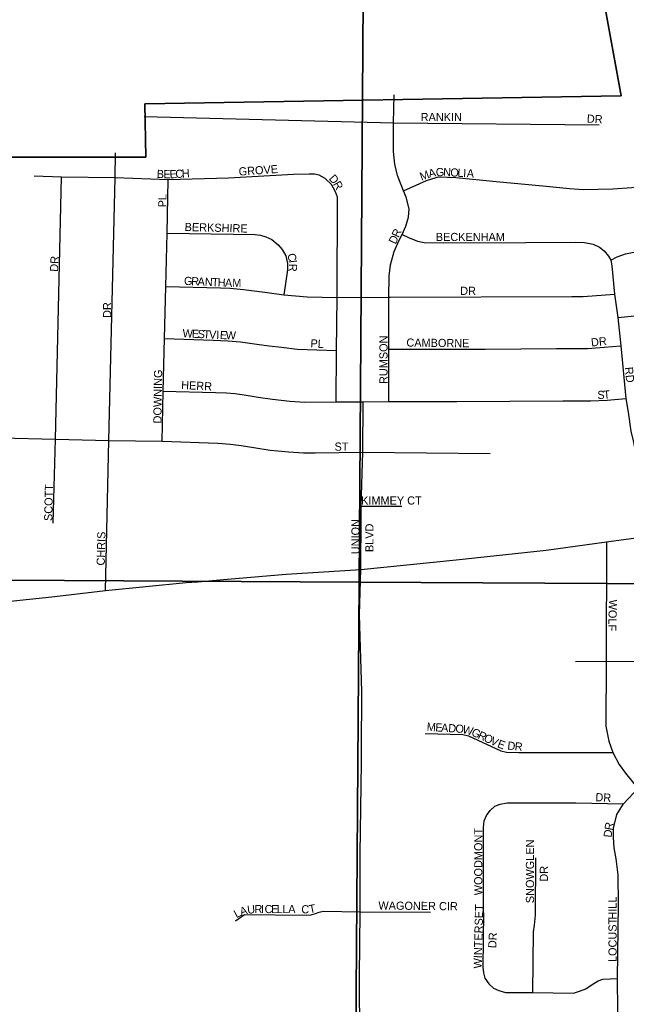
# Model space of a CAD drawing. Extents: x -209 to 4852, y 0 to 905.
# Drawn here: x 338.87 to 352.95, y 288.93 to 311.79 of the extents above; entities that cross this region are included whole.
import ezdxf

# ---------------------------------------------------------------- set-up
doc = ezdxf.new("R2010")
doc.units = 0
for name, color, linetype in [('GM_X_Airport_Location_Class_2', 7, 'Continuous'), ('GM_X_Airport_Location_Class_3', 7, 'Continuous'), ('GM_X_Corporation', 7, 'Continuous'), ('GM_X_Minor_River', 7, 'Continuous'), ('GM_X_US_Location', 7, 'Continuous')]:
    doc.layers.add(name, color=color, linetype=linetype)

msp = doc.modelspace()

# ---------------------------------------------------------------- linework, layer by layer
at = {"layer": 'GM_X_Airport_Location_Class_2'}
for points in [[(347.438, 302.923), (347.439, 304.14), (347.435, 305.345), (347.446, 305.831), (347.478, 306.094), (347.565, 306.405), (347.678, 306.672), (347.75, 306.802), (347.834, 306.994), (347.894, 307.203), (347.906, 307.399), (347.838, 307.665), (347.776, 307.813), (347.638, 308.169), (347.574, 308.437), (347.548, 308.732), (347.548, 309.393), (347.561, 310.045)], [(341.76, 309.538), (347.548, 309.393), (352.321, 309.346)], [(340.863, 298.54), (340.939, 302.023), (341.089, 308.12), (341.091, 308.694)], [(346.215, 302.918), (346.223, 304.11), (346.236, 305.343), (346.244, 307.669), (346.201, 307.796), (346.104, 307.964), (345.956, 308.101), (345.82, 308.179), (345.715, 308.203), (345.592, 308.203), (345.224, 308.193), (343.714, 308.106), (342.313, 308.071), (341.089, 308.12), (339.836, 308.134), (339.202, 308.152)], [(339.648, 300.103), (339.698, 302.048), (339.836, 308.134)], [(342.18, 302.003), (342.197, 303.165), (342.233, 304.385), (342.265, 305.592), (342.289, 306.831), (342.313, 308.071)], [(347.776, 307.813), (348.314, 308.054), (348.433, 308.096), (348.591, 308.137), (348.994, 308.122), (349.928, 308.032), (351.012, 307.932), (351.628, 307.868), (351.954, 307.847), (352.639, 307.862), (353.076, 307.896), (353.163, 307.906)], [(342.289, 306.831), (344.333, 306.799), (344.462, 306.785), (344.584, 306.749), (344.723, 306.683), (344.869, 306.562), (344.958, 306.454), (345.05, 306.303), (345.088, 306.128), (345.084, 305.978), (345, 305.4)], [(347.75, 306.802), (347.896, 306.732), (348.101, 306.647), (348.259, 306.617), (348.708, 306.606), (350.62, 306.614), (351.781, 306.621), (351.979, 306.618), (352.18, 306.579), (352.325, 306.51), (352.433, 306.422), (352.539, 306.297), (352.588, 306.207), (352.615, 306.078), (352.678, 305.418), (352.754, 304.878), (352.819, 304.216), (352.942, 302.996), (352.989, 302.678), (353.053, 302.234), (353.116, 301.985), (353.231, 301.334), (353.409, 299.792)], [(352.588, 306.207), (352.739, 306.283), (352.932, 306.352), (353.087, 306.383), (353.24, 306.396), (354.579, 306.534), (355.779, 306.681)], [(342.265, 305.592), (343.53, 305.562), (343.757, 305.554), (344.064, 305.528), (344.558, 305.46), (345, 305.4), (345.542, 305.357), (346.236, 305.343), (347.435, 305.345), (347.466, 305.345)], [(347.466, 305.345), (351.682, 305.362), (351.947, 305.362), (352.678, 305.418)], [(352.754, 304.878), (353.844, 304.987)], [(342.233, 304.385), (343.357, 304.349), (343.703, 304.335), (343.994, 304.311), (344.375, 304.259), (344.663, 304.219), (344.944, 304.183), (345.311, 304.144), (346.223, 304.11)], [(347.439, 304.14), (349.676, 304.139), (351.327, 304.157), (352.051, 304.155), (352.819, 304.216)], [(335.778, 303.498), (336.068, 303.458), (336.255, 303.409), (336.522, 303.27), (336.939, 302.693), (337.31, 302.238), (337.475, 302.135), (337.662, 302.1), (338.44, 302.08), (339.698, 302.048), (340.939, 302.023), (342.18, 302.003), (343.466, 301.956), (343.759, 301.936), (344.013, 301.908), (344.306, 301.857), (344.686, 301.796), (344.86, 301.78), (345.11, 301.754), (345.459, 301.737), (345.731, 301.731), (346.835, 301.747), (349.793, 301.718)], [(342.197, 303.165), (343.416, 303.138), (343.671, 303.129), (343.866, 303.111), (344.079, 303.08), (344.408, 303.029), (344.739, 302.983), (345.143, 302.934), (345.491, 302.914), (346.215, 302.918), (346.766, 302.92)], [(346.766, 302.92), (346.841, 302.92), (347.438, 302.923), (349.019, 302.923), (351.474, 302.938), (352.126, 302.945), (352.508, 302.954), (352.942, 302.996)], [(346.796, 300.258), (346.798, 300.494), (346.835, 301.747), (346.841, 302.92)], [(346.798, 300.494), (347.738, 300.494)], [(346.785, 299.029), (346.796, 300.258)], [(352.493, 299.666), (352.48, 296.901), (352.476, 295.393), (352.54, 295.044), (352.634, 294.779), (352.785, 294.499), (352.932, 294.3), (353.127, 294.058), (353.23, 293.955), (353.477, 293.756), (353.657, 293.644), (353.911, 293.543), (354.217, 293.427), (354.415, 293.395), (355.174, 293.384), (356.277, 293.376)], [(346.805, 294.827), (346.81, 296.196), (346.755, 297.975), (346.785, 299.029)], [(351.769, 296.894), (352.48, 296.901), (353.728, 296.889), (354.589, 296.9), (355.974, 297.024), (357.087, 297.136), (357.207, 297.15), (357.276, 297.159), (357.381, 297.194), (357.506, 297.271), (358.052, 297.601)], [(348.278, 295.223), (349.152, 295.194), (349.288, 295.168), (350.036, 294.816), (350.17, 294.79), (350.456, 294.778), (352.634, 294.779)], [(346.717, 278.618), (346.691, 279.799), (346.7, 280.907), (346.739, 282.534), (346.707, 283.702), (346.746, 285.561), (346.765, 288.127), (346.758, 289.576), (346.771, 291.077), (346.771, 291.094), (346.771, 292.426), (346.804, 294.549), (346.805, 294.827)], [(352.76, 288.051), (352.746, 289.537), (352.767, 291.262), (352.76, 291.939), (352.711, 292.31), (352.665, 292.564), (352.651, 292.804), (352.654, 293.019), (352.728, 293.337), (352.884, 293.587), (353.23, 293.955)], [(349.638, 291.057), (349.638, 293.038), (349.651, 293.191), (349.702, 293.318), (349.787, 293.436), (349.898, 293.53), (350.025, 293.576), (350.185, 293.614), (351.776, 293.612), (352.884, 293.587)], [(350.781, 289.21), (350.792, 290.613), (350.822, 290.77), (350.845, 291.001), (350.852, 292.332)], [(343.879, 290.869), (344.087, 291.021), (345.521, 291.002), (345.638, 291.009), (345.736, 291.04), (345.819, 291.07), (345.914, 291.096), (346.771, 291.077), (346.769, 291.077)], [(346.771, 291.077), (348.406, 291.071)], [(349.638, 291.057), (349.621, 289.795), (349.631, 289.667), (349.667, 289.544), (349.759, 289.41), (349.867, 289.307), (349.99, 289.251), (350.144, 289.205), (350.781, 289.21), (351.72, 289.195), (351.864, 289.236), (352.007, 289.297), (352.177, 289.41), (352.295, 289.482), (352.408, 289.518), (352.746, 289.537)]]:
    msp.add_lwpolyline(points, dxfattribs=at)
at = {"layer": 'GM_X_Corporation'}
for points in [[(352.545, 299.673), (353.409, 299.792), (354.009, 299.86), (355.708, 300.032), (356.916, 300.15)], [(346.785, 299.029), (349.003, 299.254), (351.086, 299.478), (352.493, 299.666), (352.545, 299.673)], [(344.595, 298.88), (345.057, 298.921), (346.785, 299.029)], [(338.042, 298.227), (338.198, 298.245), (339.619, 298.395), (340.863, 298.54), (342.732, 298.721), (343.004, 298.743)], [(343.004, 298.743), (343.598, 298.792), (344.595, 298.88)]]:
    msp.add_lwpolyline(points, dxfattribs=at)
at = {"layer": 'GM_X_Minor_River'}
for points in [[(326.186, 319.462), (346.887, 319.016), (346.745, 298.733), (326.211, 298.849)], [(346.887, 319.016), (367.019, 318.854), (366.855, 298.625), (346.745, 298.733)], [(326.211, 298.849), (346.745, 298.733), (346.598, 278.641), (326.25, 278.99)], [(346.745, 298.733), (366.855, 298.625), (366.685, 278.54), (346.598, 278.641)]]:
    msp.add_lwpolyline(points, close=True, dxfattribs=at)
at = {"layer": 'GM_X_US_Location'}
for points in [[(368.596, 314.883), (366.959, 314.879), (367, 318.658), (356.964, 318.729), (353.701, 318.797), (353.713, 318.705), (351.247, 318.735), (352.833, 310.021), (341.775, 309.835), (341.796, 308.595), (331.455, 308.599), (331.455, 304.283), (326.327, 304.283), (326.327, 302.065), (319.804, 302.064), (319.804, 303.556), (318.297, 303.556)], [(318.297, 303.556), (319.804, 303.556), (319.804, 302.064), (326.327, 302.065), (326.327, 304.283), (331.455, 304.283), (331.455, 308.599), (341.796, 308.595), (341.775, 309.835), (352.833, 310.021), (351.247, 318.735)], [(318.297, 303.556), (319.804, 303.556), (319.804, 302.064), (326.327, 302.065), (326.327, 304.283), (331.455, 304.283), (331.455, 308.599), (341.796, 308.595), (341.775, 309.835), (352.833, 310.021), (351.247, 318.735)]]:
    msp.add_lwpolyline(points, dxfattribs=at)

# ---------------------------------------------------------------- texts
at = {"layer": 'GM_X_Airport_Location_Class_3'}
for s, height, rotation, p in [('RANKIN', 0.1894, 0, (348.177, 309.433)), ('DR', 0.1894, 356.8215, (352.029, 309.4)), ('B', 0.189, 356.5979, (342.046, 308.117)), ('E', 0.189, 358.663, (342.203, 308.108)), ('E', 0.189, 2.8036, (342.352, 308.105)), ('C', 0.189, 3.5683, (342.488, 308.111)), ('H', 0.189, 3.5807, (342.637, 308.121)), ('GROVE', 0.1894, 3.9429, (343.958, 308.167)), ('A', 0.189, 13.5909, (348.379, 308.116)), ('G', 0.189, 2.164, (348.531, 308.153)), ('N', 0.189, 357.3111, (348.694, 308.16)), ('O', 0.189, 356.7632, (348.86, 308.152)), ('L', 0.189, 356.7474, (349.026, 308.143)), ('I', 0.189, 356.7732, (349.159, 308.135)), ('A', 0.189, 356.784, (349.242, 308.13)), ('D', 0.189, 311.1798, (346.034, 308.092)), ('M', 0.189, 20.3706, (348.197, 308.048)), ('R', 0.189, 299.2056, (346.137, 307.975)), ('PL', 0.1894, 90, (342.275, 307.431)), ('BERKSHIRE', 0.1894, 358.5129, (342.695, 306.884)), ('R', 0.189, 66.0023, (347.666, 306.717)), ('D', 0.189, 65.1653, (347.595, 306.563)), ('BECKENHAM', 0.1894, 0, (348.527, 306.65)), ('DR', 0.1894, 86.9884, (339.758, 305.933)), ('C', 0.189, 283.4296, (345.078, 306.341)), ('R', 0.189, 267.522, (345.122, 306.126)), ('I', 0.189, 276.5719, (345.112, 306.2)), ('G', 0.189, 357.3548, (342.679, 305.634)), ('R', 0.189, 357.3793, (342.846, 305.626)), ('A', 0.189, 357.3548, (342.995, 305.619)), ('N', 0.189, 357.3807, (343.162, 305.611)), ('T', 0.189, 357.3491, (343.328, 305.604)), ('H', 0.189, 357.3807, (343.462, 305.598)), ('A', 0.189, 358.1125, (343.631, 305.59)), ('M', 0.189, 359.8278, (343.804, 305.584)), ('DR', 0.1894, 0, (349.094, 305.4)), ('DR', 0.1894, 90, (340.992, 304.865)), ('W', 0.189, 357.3257, (342.646, 304.417)), ('E', 0.189, 357.3527, (342.862, 304.407)), ('S', 0.189, 357.3218, (342.995, 304.401)), ('T', 0.189, 357.3278, (343.129, 304.394)), ('V', 0.189, 357.3329, (343.262, 304.388)), ('I', 0.189, 357.3319, (343.428, 304.38)), ('E', 0.189, 357.3527, (343.512, 304.377)), ('W', 0.189, 359.1706, (343.651, 304.37)), ('RUMSON', 0.1894, 90, (347.408, 303.331)), ('DR', 0.1894, 6.0168, (352.14, 304.2)), ('PL', 0.1894, 356.4262, (345.613, 304.184)), ('CAMBORNE', 0.1894, 359.2752, (347.844, 304.2)), ('DOWNING', 0.1894, 89.1579, (342.158, 302.415)), ('RD', 0.1894, 276.018, (352.913, 303.718)), ('HERR', 0.1894, 356.9075, (342.613, 303.217)), ('S', 0.189, 0.6557, (352.278, 302.984)), ('T', 0.189, 5.0821, (352.427, 302.986)), ('ST', 0.1894, 0, (346.177, 301.784)), ('SCOTT', 0.1894, 88.6987, (339.625, 300.149)), ('KIMMEY CT', 0.1894, 0, (346.794, 300.534)), ('UNION', 0.1894, 90, (346.758, 299.381)), ('BLVD', 0.1894, 90, (347.081, 299.431)), ('CHRIS', 0.1894, 88.6036, (340.842, 299.116)), ('WOLF', 0.1894, 268.5321, (352.546, 298.33)), ('M', 0.189, 356.4827, (348.313, 295.284)), ('E', 0.189, 356.4458, (348.512, 295.271)), ('A', 0.189, 356.4798, (348.645, 295.263)), ('D', 0.189, 356.4798, (348.812, 295.253)), ('O', 0.189, 356.4798, (348.978, 295.243)), ('W', 0.189, 345.348, (349.135, 295.234)), ('G', 0.189, 335.7623, (349.337, 295.182)), ('R', 0.189, 335.2927, (349.488, 295.114)), ('O', 0.189, 335.2944, (349.624, 295.051)), ('V', 0.189, 335.3119, (349.776, 294.981)), ('E', 0.189, 339.168, (349.94, 294.906)), ('D', 0.189, 353.626, (350.182, 294.85)), ('R', 0.189, 355.1923, (350.353, 294.831)), ('DR', 0.1894, 356.9884, (352.229, 293.65)), ('WOODMONT', 0.1894, 90, (349.608, 291.465)), ('D', 0.189, 84.4612, (352.608, 292.8)), ('R', 0.189, 79.2282, (352.624, 292.961)), ('SNOWGLEN', 0.1894, 90, (350.808, 291.281)), ('DR', 0.1894, 90, (351.131, 291.781)), ('HILL', 0.1894, 90, (352.725, 290.898)), ('A', 0.189, 16.8471, (344.009, 290.988)), ('U', 0.189, 5.6157, (344.159, 291.034)), ('R', 0.189, 0, (344.32, 291.051)), ('I', 0.189, 0, (344.47, 291.051)), ('C', 0.189, 0, (344.553, 291.051)), ('E', 0.189, 0, (344.703, 291.051)), ('L', 0.189, 0, (344.837, 291.051)), ('L', 0.189, 0, (344.97, 291.051)), ('A', 0.189, 0, (345.103, 291.051)), ('C', 0.189, 357.2795, (345.402, 291.05)), ('T', 0.189, 11.1526, (345.602, 291.046)), ('WAGONER CIR', 0.18939, 359.4157, (347.194, 291.134)), ('WINTERSET', 0.1894, 88.553, (349.592, 289.763)), ('L', 0.189, 28.0786, (343.901, 290.929)), ('LOCUST', 0.1894, 90, (352.725, 289.915)), ('DR', 0.1894, 86.989, (349.93, 290.233))]:
    msp.add_text(s, height=height, rotation=rotation, dxfattribs=at).set_placement(p)

doc.saveas('drawing.dxf')
